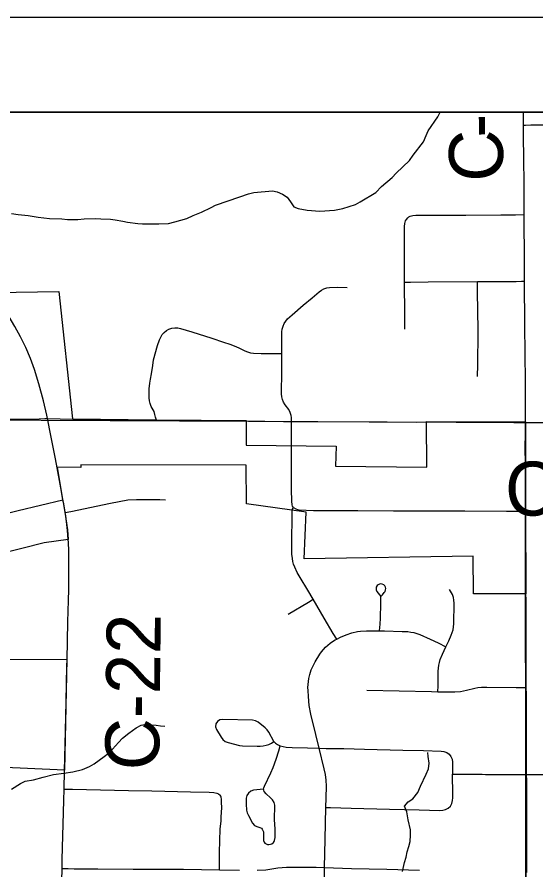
# Model space of a CAD drawing. Extents: x 0 to 34, y 0 to 22.
# Drawn here: x 18.724 to 19.27, y 15.179 to 16.078 of the extents above; entities that cross this region are included whole.
import ezdxf

# ---------------------------------------------------------------- set-up
doc = ezdxf.new("R2010")
doc.units = 0
for name, color, linetype in [('GM_X_City_Street', 7, 'Continuous'), ('GM_X_Corporation', 7, 'Continuous'), ('GM_X_County_Road', 7, 'Continuous'), ('GM_X_County_Road_Text', 7, 'Continuous'), ('GM_X_Minor_River', 7, 'Continuous'), ('GM_X_Section', 7, 'Continuous'), ('GM_X_Township_Road', 7, 'Continuous'), ('SH_Data', 7, 'Continuous')]:
    doc.layers.add(name, color=color, linetype=linetype)

msp = doc.modelspace()

# ---------------------------------------------------------------- linework, layer by layer
at = {"layer": 'GM_X_City_Street'}
for points in [[(19.13553, 15.86603), (19.13665, 15.86701), (19.13801, 15.86785), (19.14098, 15.86856), (19.14404, 15.86878), (19.17181, 15.86875), (19.19651, 15.8688), (19.23349, 15.86913), (19.2489, 15.86937), (19.25816, 15.86952)], [(19.13249, 15.74875), (19.1323, 15.7642), (19.13217, 15.79832), (19.13202, 15.84141), (19.1321, 15.85685), (19.13247, 15.86002), (19.13327, 15.86288), (19.13407, 15.86432), (19.13553, 15.86603)], [(19.13217, 15.79832), (19.13854, 15.79838), (19.15708, 15.79856), (19.20902, 15.79893), (19.22197, 15.79902), (19.24976, 15.79923), (19.25515, 15.79926), (19.25856, 15.79928)], [(19.20903, 15.69901), (19.20942, 15.71146), (19.20943, 15.7208), (19.20965, 15.73637), (19.20948, 15.75245), (19.20936, 15.76401), (19.20906, 15.79242), (19.20902, 15.79893)], [(19.0133, 15.65176), (19.01323, 15.65441), (19.01308, 15.65594), (19.01278, 15.65806), (19.01179, 15.66118), (19.01026, 15.66435), (19.00648, 15.66927), (19.00487, 15.67192), (19.00369, 15.67476), (19.003, 15.67777), (19.00279, 15.68085), (19.00286, 15.70461), (19.00292, 15.72315), (19.00295, 15.73437), (19.00298, 15.74285), (19.00311, 15.74596), (19.0035, 15.74903), (19.00426, 15.75203), (19.00548, 15.75486), (19.00711, 15.75747), (19.0091, 15.75983), (19.0137, 15.764), (19.0255, 15.77406), (19.03498, 15.78204), (19.04241, 15.78813), (19.04471, 15.78995), (19.04727, 15.79142), (19.05018, 15.79242), (19.05323, 15.79287), (19.06198, 15.79323), (19.07184, 15.79284)], [(18.87093, 15.6529), (18.87013, 15.65632), (18.86947, 15.65912), (18.86849, 15.66211), (18.86556, 15.66762), (18.86432, 15.67046), (18.86362, 15.67347), (18.86333, 15.67657), (18.86323, 15.68066), (18.86336, 15.68595), (18.86405, 15.692), (18.86471, 15.69628), (18.8657, 15.70171), (18.86705, 15.71054), (18.86808, 15.71669), (18.87212, 15.73175), (18.8742, 15.73763), (18.87554, 15.74045), (18.87716, 15.74313), (18.87903, 15.74529), (18.88147, 15.74753), (18.88422, 15.74898), (18.8872, 15.74987), (18.89029, 15.75024), (18.89339, 15.75011), (18.89646, 15.74955), (18.90841, 15.7459), (18.92926, 15.73942), (18.94166, 15.73532), (18.94809, 15.73294), (18.95451, 15.73047), (18.95852, 15.72878), (18.96411, 15.726), (18.96699, 15.72484), (18.97, 15.72409), (18.97308, 15.7237), (18.98131, 15.72339), (18.99803, 15.72324), (19.00292, 15.72315)], [(18.77493, 15.55578), (18.78086, 15.55701), (18.82276, 15.56571), (18.83175, 15.56755), (18.84077, 15.56912), (18.84994, 15.56948), (18.87442, 15.56939), (18.88054, 15.56914)], [(19.01355, 15.51197), (19.01362, 15.52748), (19.01372, 15.54996), (19.01371, 15.55376), (19.01377, 15.55611), (19.01388, 15.5576), (19.01434, 15.55931), (19.01527, 15.56121)], [(19.06071, 15.4226), (19.05717, 15.42858), (19.04772, 15.44457), (19.0359, 15.46441), (19.03026, 15.47389), (19.02228, 15.48722), (19.01923, 15.49267), (19.01654, 15.49833), (19.01542, 15.50128), (19.01457, 15.50435), (19.01405, 15.5075), (19.01355, 15.51197)], [(19.10596, 15.43123), (19.10636, 15.43829), (19.10671, 15.44443), (19.10703, 15.45993), (19.10712, 15.46368), (19.10722, 15.46734), (19.1089, 15.46926), (19.11071, 15.47146), (19.11159, 15.47272), (19.11213, 15.4743), (19.11233, 15.47578), (19.11208, 15.47725), (19.11146, 15.47865), (19.11025, 15.47982), (19.10874, 15.48049), (19.10723, 15.4807), (19.10567, 15.4805), (19.10436, 15.47978), (19.10332, 15.47881), (19.10245, 15.47737), (19.10217, 15.47592), (19.10238, 15.47424), (19.10308, 15.47266), (19.10708, 15.46748)], [(19.16717, 15.3671), (19.16737, 15.37324), (19.16768, 15.38256), (19.1677, 15.38878), (19.16785, 15.39189), (19.16827, 15.39497), (19.1689, 15.398), (19.16978, 15.40097), (19.17212, 15.40674), (19.17573, 15.4143), (19.17885, 15.42077), (19.18128, 15.4265), (19.18232, 15.42943), (19.18315, 15.43242), (19.18372, 15.43547), (19.18404, 15.43855), (19.18437, 15.46033), (19.18414, 15.46342), (19.1836, 15.46644), (19.18258, 15.46936), (19.17959, 15.47481)], [(19.00983, 15.44886), (19.03111, 15.46154), (19.0359, 15.46441)], [(19.0475, 15.15876), (19.04793, 15.18198), (19.04849, 15.21169), (19.04939, 15.24524), (19.04966, 15.25529), (19.04993, 15.26771), (19.04974, 15.27385), (19.04893, 15.27992), (19.0477, 15.28596), (19.04235, 15.30759), (19.03873, 15.32223), (19.03366, 15.34347), (19.03193, 15.35272), (19.03093, 15.36206), (19.03054, 15.36832), (19.0305, 15.37149), (19.03067, 15.37467), (19.03158, 15.38092), (19.03238, 15.38531), (19.03394, 15.39011), (19.03513, 15.39307), (19.03806, 15.39867), (19.04296, 15.40671), (19.04485, 15.40927), (19.04911, 15.41395), (19.05138, 15.41613), (19.05381, 15.41819), (19.05638, 15.42007), (19.05907, 15.42175), (19.06071, 15.4226), (19.06469, 15.42465), (19.07053, 15.42703), (19.07652, 15.42897), (19.08265, 15.43049), (19.08578, 15.431), (19.0921, 15.4314), (19.10596, 15.43123), (19.1111, 15.43117), (19.12952, 15.43054), (19.13557, 15.43043), (19.1388, 15.42999), (19.14202, 15.4294), (19.14514, 15.42837), (19.14812, 15.42726), (19.15917, 15.42251), (19.16738, 15.41855), (19.17573, 15.4143)], [(19.09255, 15.36883), (19.12648, 15.36812), (19.16039, 15.36729), (19.16717, 15.3671), (19.17581, 15.36685), (19.18504, 15.3669), (19.19115, 15.36745), (19.19719, 15.36863), (19.20614, 15.37096), (19.20917, 15.37149), (19.2132, 15.37185), (19.21414, 15.37187)], [(19.21414, 15.37187), (19.21885, 15.37197), (19.24958, 15.37158), (19.26031, 15.3716)], [(18.99443, 15.31487), (18.98928, 15.3245), (18.98754, 15.32707), (18.98529, 15.32924), (18.97796, 15.33511), (18.97522, 15.33654), (18.97218, 15.3371), (18.94091, 15.33776), (18.9378, 15.33738), (18.93511, 15.33591), (18.93346, 15.33333), (18.93322, 15.33024), (18.93424, 15.32731), (18.93916, 15.31931), (18.94105, 15.31681), (18.94343, 15.31485), (18.94633, 15.31375), (18.95844, 15.3106), (18.96153, 15.31027), (18.97717, 15.3098), (18.98029, 15.30985), (18.98339, 15.31011), (18.98646, 15.31069), (18.98935, 15.31156), (18.99216, 15.31298), (18.99443, 15.31487)], [(18.99443, 15.31487), (18.99637, 15.31283), (18.99849, 15.31158), (19.00136, 15.3102), (19.00441, 15.30933), (19.00754, 15.30881), (19.01391, 15.30835), (19.02993, 15.3082), (19.04235, 15.30759)], [(18.98372, 15.26457), (18.97318, 15.26329), (18.97027, 15.26231), (18.96781, 15.26045), (18.96613, 15.2579), (18.9655, 15.2549), (18.96545, 15.2487), (18.96588, 15.24254), (18.96654, 15.23954), (18.9678, 15.23674), (18.97228, 15.2286), (18.9742, 15.22627), (18.97662, 15.22523), (18.98001, 15.22419), (18.98154, 15.22329), (18.9824, 15.22235), (18.9836, 15.21955), (18.9838, 15.21645), (18.98359, 15.21336), (18.98372, 15.21029), (18.98437, 15.20868), (18.98519, 15.20763), (18.98652, 15.20682), (18.98792, 15.20629), (18.98928, 15.20622), (18.99097, 15.20654), (18.99241, 15.20704), (18.99412, 15.20823), (18.99495, 15.20928), (18.99538, 15.21052), (18.99584, 15.21356), (18.99591, 15.22284), (18.99542, 15.23209), (18.99555, 15.24753), (18.99479, 15.2505), (18.9932, 15.25314), (18.99111, 15.25541), (18.98657, 15.25962), (18.9845, 15.26191), (18.98395, 15.26329), (18.98372, 15.26457), (18.984, 15.26601), (18.9846, 15.26774), (18.99148, 15.28157), (18.99389, 15.28726), (18.99691, 15.29601), (18.99981, 15.30494), (19.00136, 15.3102)], [(19.04235, 15.30759), (19.0496, 15.30747), (19.06821, 15.30718), (19.08992, 15.30659), (19.13023, 15.30559), (19.15195, 15.30507), (19.17056, 15.30455), (19.17362, 15.30413), (19.17652, 15.30306), (19.17902, 15.30124), (19.18099, 15.29885), (19.18225, 15.29603), (19.18272, 15.29298), (19.18273, 15.28032)], [(19.04939, 15.24524), (19.05424, 15.2451), (19.07601, 15.24444), (19.11645, 15.24355), (19.13201, 15.24304), (19.14755, 15.24274), (19.16932, 15.24211), (19.17243, 15.24228), (19.17542, 15.24308), (19.17813, 15.24461), (19.18035, 15.24677), (19.1819, 15.24946), (19.18272, 15.25245), (19.183, 15.25555), (19.18283, 15.26489), (19.18277, 15.27423), (19.18273, 15.28032), (19.18861, 15.28023), (19.19795, 15.28018), (19.21369, 15.28016), (19.21725, 15.28007), (19.23829, 15.28009), (19.25333, 15.27991), (19.26064, 15.27981)], [(19.26064, 15.27981), (19.27032, 15.27996), (19.29948, 15.28004), (19.30578, 15.28005)], [(18.77375, 15.26446), (18.77951, 15.26449), (18.78261, 15.2645), (18.8415, 15.26325), (18.86631, 15.26268), (18.90669, 15.26182), (18.92662, 15.2614), (18.93153, 15.261), (18.93452, 15.26029), (18.93629, 15.25952), (18.93792, 15.25823)], [(18.93745, 15.17963), (18.93745, 15.18544), (18.93747, 15.19794), (18.93763, 15.21044), (18.93796, 15.22231), (18.93917, 15.23108), (18.9393, 15.23538), (18.93968, 15.24475), (18.93964, 15.25099), (18.93943, 15.25411), (18.93921, 15.25604), (18.93872, 15.25716), (18.93792, 15.25823)], [(18.77164, 15.18103), (18.77827, 15.1809), (18.7845, 15.18077), (18.80933, 15.18075), (18.84654, 15.18033), (18.87139, 15.18018), (18.89936, 15.1801), (18.93745, 15.17963), (18.95843, 15.17937)], [(18.97696, 15.17921), (18.98613, 15.17949), (18.99883, 15.18166), (19.00803, 15.18251), (19.02035, 15.18254), (19.039, 15.18225), (19.04793, 15.18198), (19.0763, 15.18111), (19.11359, 15.18026), (19.14776, 15.1793)]]:
    msp.add_lwpolyline(points, dxfattribs=at)
at = {"layer": 'GM_X_Corporation'}
for points in [[(22.22398, 15.97752), (18.62557, 15.97752)], [(18.70068, 15.78762), (18.7683, 15.78862), (18.7828, 15.65454), (18.87072, 15.65344), (18.96561, 15.65269), (18.96562, 15.6268), (19.06014, 15.62582), (19.05965, 15.60465), (19.15565, 15.60342), (19.15541, 15.65165), (19.25928, 15.65118), (19.25954, 15.55784), (19.25967, 15.47011), (19.20461, 15.4701), (19.20427, 15.50985), (19.02635, 15.50699), (19.02876, 15.55627), (18.96565, 15.5649), (18.96544, 15.60563), (18.79137, 15.60603), (18.79131, 15.60338), (18.7664, 15.60343), (18.77231, 15.56978), (18.77316, 15.56505), (18.77472, 15.55633), (18.77724, 15.53748), (18.77806, 15.52742), (18.75283, 15.52372), (18.7042, 15.5115)], [(18.70263, 15.40099), (18.77672, 15.40139), (18.77412, 15.28452), (18.23574, 15.30861)]]:
    msp.add_lwpolyline(points, dxfattribs=at)
at = {"layer": 'GM_X_County_Road'}
for p, q in [((19.25742, 15.96371), (19.25727, 15.97752)), ((18.75646, 15.65478), (18.78301, 15.65399)), ((19.26035, 15.36471), (19.26031, 15.3716)), ((18.77375, 15.26446), (18.77433, 15.28397)), ((19.26069, 15.27381), (19.26064, 15.27981)), ((19.26086, 15.25143), (19.26069, 15.27381))]:
    msp.add_line(p, q, dxfattribs=at)
for points in [[(19.25791, 15.90266), (19.25765, 15.92801), (19.25752, 15.9529), (19.25742, 15.96371)], [(19.25816, 15.86952), (19.25811, 15.87729), (19.25791, 15.90266)], [(19.25856, 15.79928), (19.25844, 15.81814), (19.25816, 15.86952)], [(19.25949, 15.65063), (19.25954, 15.67185), (19.25937, 15.69366), (19.25885, 15.75277), (19.25856, 15.79928)], [(18.75646, 15.65478), (18.75579, 15.65819), (18.75216, 15.67337), (18.74723, 15.69143), (18.74268, 15.70636), (18.73852, 15.71794), (18.73341, 15.72957), (18.72787, 15.74078), (18.72183, 15.75171), (18.70089, 15.78707)], [(18.76661, 15.60289), (18.7647, 15.61232), (18.76002, 15.63678), (18.75646, 15.65478)], [(18.78301, 15.65399), (18.84022, 15.65312), (18.87093, 15.6529)], [(18.87093, 15.6529), (18.88368, 15.6528), (18.92715, 15.65258), (18.96597, 15.65219)], [(18.96597, 15.65219), (19.00479, 15.6518), (19.0133, 15.65176)], [(19.0133, 15.65176), (19.09485, 15.65136), (19.14454, 15.65111), (19.15541, 15.65116)], [(19.15541, 15.65116), (19.18803, 15.65131), (19.22534, 15.65094), (19.24706, 15.6506), (19.25016, 15.65061), (19.25949, 15.65063)], [(19.25975, 15.55729), (19.25959, 15.60475), (19.25922, 15.62659), (19.25942, 15.63626), (19.25949, 15.65063)], [(19.25949, 15.65063), (19.28569, 15.65072), (19.32942, 15.6507), (19.37942, 15.6505), (19.38982, 15.65049)], [(18.77252, 15.56923), (18.77159, 15.57578), (18.77046, 15.58171), (18.76661, 15.60289)], [(18.77493, 15.55578), (18.77337, 15.5645), (18.77252, 15.56923)], [(18.77827, 15.52688), (18.77745, 15.53693), (18.77553, 15.5524), (18.77493, 15.55578)], [(19.25988, 15.46957), (19.2599, 15.51119), (19.2598, 15.5424), (19.25975, 15.55729)], [(18.77693, 15.40084), (18.77764, 15.44071), (18.7783, 15.463), (18.77865, 15.47477), (18.77892, 15.49961), (18.77884, 15.51516), (18.77846, 15.52451), (18.77827, 15.52688)], [(19.26018, 15.45777), (19.26009, 15.46178), (19.26004, 15.46468), (19.25988, 15.46957)], [(19.26031, 15.37837), (19.26028, 15.41545), (19.26023, 15.44016), (19.26018, 15.45777)], [(18.77433, 15.28397), (18.7752, 15.32574), (18.77594, 15.3568), (18.77681, 15.3941), (18.77693, 15.40084)], [(19.26031, 15.3716), (19.26026, 15.37375), (19.26031, 15.37837)], [(19.26064, 15.27981), (19.26057, 15.32656), (19.26035, 15.36471)], [(18.77164, 15.18103), (18.77185, 15.19045), (18.77339, 15.25268), (18.77375, 15.26446)], [(19.26103, 15.17687), (19.26088, 15.23499), (19.26086, 15.25143)], [(18.76944, 15.08078), (18.76958, 15.08778), (18.77026, 15.12029), (18.77043, 15.12822), (18.77164, 15.18103)]]:
    msp.add_lwpolyline(points, dxfattribs=at)
at = {"layer": 'GM_X_Minor_River'}
for points in [[(18.71835, 15.87053), (18.72559, 15.86948), (18.73587, 15.86848), (18.74654, 15.86673), (18.75835, 15.86537), (18.77128, 15.86516), (18.77738, 15.86448), (18.78841, 15.86424), (18.79486, 15.86509), (18.80703, 15.86525), (18.81236, 15.86494), (18.82263, 15.8647), (18.82759, 15.86401), (18.83559, 15.8626), (18.84055, 15.86152), (18.8516, 15.86015), (18.85617, 15.85983), (18.8691, 15.85962), (18.87366, 15.85968), (18.88354, 15.86019), (18.89037, 15.86181), (18.90288, 15.86539), (18.90968, 15.86852), (18.91838, 15.87206), (18.92859, 15.87713), (18.93312, 15.87947), (18.95887, 15.88817), (18.96796, 15.89133), (18.97364, 15.89293), (18.99301, 15.8947), (18.99797, 15.89363), (19.00371, 15.89105), (19.0087, 15.8877), (19.01218, 15.8828), (19.01567, 15.87753), (19.02026, 15.87607), (19.02979, 15.8743), (19.04312, 15.87296), (19.05831, 15.8743), (19.06704, 15.87594), (19.08068, 15.8803), (19.08559, 15.88302), (19.10181, 15.89274), (19.10781, 15.89927), (19.1191, 15.90854), (19.12323, 15.91315), (19.13751, 15.92664), (19.14124, 15.93201), (19.15208, 15.94621), (19.15504, 15.95271), (19.15688, 15.95767), (19.16734, 15.97262), (19.16949, 15.97752)], [(18.7186, 15.26464), (18.72803, 15.27047), (18.73295, 15.27281), (18.74167, 15.27444), (18.75191, 15.27724), (18.76252, 15.28004), (18.77353, 15.28133), (18.78302, 15.28259), (18.79326, 15.28539), (18.80044, 15.28852), (18.80535, 15.29125), (18.8159, 15.29899), (18.82042, 15.30247), (18.82493, 15.3067), (18.83092, 15.31362), (18.83543, 15.31824), (18.84182, 15.32364), (18.84974, 15.32907), (18.85503, 15.3318), (18.86034, 15.33301), (18.86529, 15.33231), (18.87062, 15.33201), (18.87519, 15.33131), (18.87976, 15.33099)], [(19.1301, 15.17782), (19.13226, 15.18735), (19.13371, 15.19307), (19.13478, 15.1984), (19.13661, 15.20412), (19.13806, 15.20946), (19.13836, 15.21592), (19.13828, 15.22162), (19.13586, 15.23222), (19.13462, 15.24056), (19.13225, 15.24661), (19.136, 15.25121), (19.1409, 15.25432), (19.14614, 15.26085), (19.1491, 15.26772), (19.15502, 15.28034), (19.15723, 15.28606), (19.15791, 15.29177), (19.15706, 15.29898), (19.15662, 15.30315)]]:
    msp.add_lwpolyline(points, dxfattribs=at)
at = {"layer": 'GM_X_Section'}
for points in [[(19.25935, 15.65043), (19.25999, 14.63809), (18.26161, 14.6436), (18.23936, 15.65543)], [(20.25544, 15.64755), (20.26215, 14.63524), (19.25999, 14.63809), (19.25935, 15.65043)]]:
    msp.add_lwpolyline(points, close=True, dxfattribs=at)
at = {"layer": 'GM_X_Township_Road'}
for points in [[(19.25742, 15.96371), (19.2595, 15.96377), (19.26507, 15.96394), (19.26885, 15.96406), (19.27428, 15.96409), (19.28131, 15.96412), (19.29503, 15.96385)], [(18.57352, 15.6533), (18.59532, 15.65334), (18.61987, 15.65346), (18.63877, 15.65355), (18.66056, 15.65367), (18.68234, 15.65388), (18.70722, 15.65396), (18.73176, 15.65428), (18.74758, 15.65448), (18.75367, 15.65472), (18.75646, 15.65478)], [(19.01311, 15.62588), (19.0132, 15.64471), (19.01327, 15.64778), (19.0133, 15.65176)], [(19.01527, 15.56121), (19.01434, 15.56252), (19.01377, 15.56396), (19.01337, 15.56764), (19.01312, 15.57996), (19.01307, 15.61696), (19.01311, 15.62588)], [(18.6457, 15.54032), (18.64899, 15.54067), (18.65253, 15.54097), (18.65818, 15.54176), (18.66711, 15.54368), (18.68477, 15.54811), (18.70148, 15.55215), (18.72553, 15.55792), (18.77252, 15.56923)], [(19.01527, 15.56121), (19.01758, 15.55956), (19.01956, 15.55885), (19.02128, 15.55848), (19.03618, 15.55806), (19.08306, 15.5578), (19.12056, 15.55764), (19.13931, 15.55748), (19.19555, 15.55758), (19.2393, 15.55739), (19.25181, 15.55732), (19.25975, 15.55729)]]:
    msp.add_lwpolyline(points, dxfattribs=at)
at = {"layer": 'SH_Data'}
for p, q in [((17.75791, 16.07752), (24.75791, 16.07752)), ((17.85791, 15.97752), (24.65791, 15.97752))]:
    msp.add_line(p, q, dxfattribs=at)

# ---------------------------------------------------------------- texts
at = {"layer": 'GM_X_County_Road_Text'}
for s, height, rotation, p in [('-', 0.05682, 90.44642, (19.23565, 15.95066)), ('C', 0.05682, 90.43142, (19.236, 15.90433)), ('C-106', 0.056818, 359.72205, (19.23774, 15.55272)), ('C-22', 0.056818, 89.31189, (18.87369, 15.28414))]:
    msp.add_text(s, height=height, rotation=rotation, dxfattribs=at).set_placement(p)

doc.saveas('drawing.dxf')
